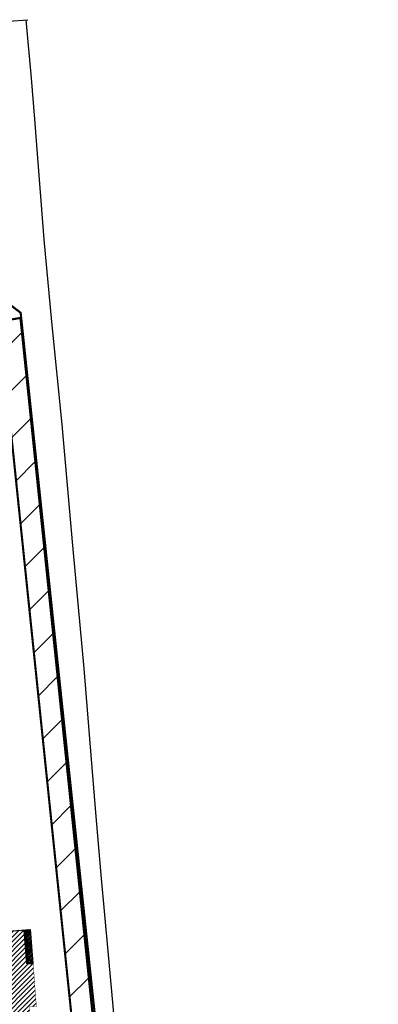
# Model space of a CAD drawing. Header units: millimetres. Extents: x 573132 to 957048, y 21042 to 318066.
# Tile 425 of 425: x 862978 to 913927, y 178382 to 318066. Entities that reach past the tile are written whole.
import ezdxf

# ---------------------------------------------------------------- set-up
doc = ezdxf.new("R2010")
doc.units = ezdxf.units.MM
doc.header["$LTSCALE"] = 2000
doc.linetypes.add('ECL-001', pattern=[100, 50, 0, 50])
for name, color, linetype in [('_NIBSC_A fence elect', 7, 'Continuous'), ('_NIBSC_A site plan', 7, 'Continuous'), ('_NIBSC_FM trees 3metre zone', 210, 'Continuous'), ('cad-block.com', 7, 'Continuous'), ('EV points', 7, 'Continuous')]:
    doc.layers.add(name, color=color, linetype=linetype)

msp = doc.modelspace()

# ---------------------------------------------------------------- hatches: boundary and pattern name
h = msp.add_hatch()
h.set_pattern_fill('ANSI31', color=2, scale=150)
h.set_pattern_definition([(45, (-73644.35, -3403.46), (-336.7596, 336.7596), [])])
h.paths.add_polyline_path([(864793, 173081), (864349, 178023), (865349, 178085), (864539, 189020), (812335, 185127), (812803, 179761), (810219, 179634), (810521, 174703), (813610, 174892), (813976, 169380)])
h = msp.add_hatch()
h.set_pattern_fill('ANSI31', color=1, scale=50)
h.paths.add_polyline_path([(864539, 189020), (863614, 188951), (863974, 184125), (864896, 184194)])
h = msp.add_hatch(color=7)
h.dxf.hatch_style = 1
h.paths.add_polyline_path([(863692, 188918), (863617, 188912), (863974, 184125), (864049, 184131)])
at = {"layer": '_NIBSC_FM trees 3metre zone'}
h = msp.add_hatch(dxfattribs=at)
h.set_pattern_fill('ANSI31', color=256, scale=1500)
h.set_pattern_definition([(45, (0, -300000), (-3367.596, 3367.596), [])])
h.paths.add_polyline_path([(593903, 232618), (679741, 243682), (730246, 249484), (739010, 251813), (755357, 259573), (798190, 265512), (811701, 266996), (863086, 275757), (876855, 143048), (913767, 142394), (912963, 130303), (912377, 121144), (904519, 98598), (903418, 94708), (895370, 63436), (848719, 56730), (841119, 53483), (784097, 45680), (763758, 42854), (670408, 24435), (665578, 34770), (663265, 39853), (610755, 158064), (608829, 162280), (603679, 173549), (597793, 194110)])
h.paths.add_polyline_path([(597181, 230015), (680104, 240704), (730805, 246529), (740047, 248984), (756227, 256664), (798560, 262534), (812117, 264024), (860433, 272261), (874145, 140095), (910565, 139450), (909970, 130498), (909410, 121745), (901656, 99501), (900522, 95491), (892964, 66121), (847903, 59643), (840312, 56401), (783688, 48652), (763260, 45813), (672132, 27832), (668302, 36026), (666001, 41083), (613490, 159296), (611558, 163526), (606501, 174591), (600750, 194678)], flags=16)

# ---------------------------------------------------------------- linework, layer by layer
at = {"color": 7}
msp.add_line((863974, 184125), (863617, 188918), dxfattribs=at)
at = {"color": 7, "const_width": 50}
for points in [[(812335, 185127), (864539, 189020), (865349, 178085), (864349, 178023), (864793, 173081), (813976, 169380), (813610, 174892), (810521, 174703), (810219, 179634), (812803, 179761), (812335, 185127)], [(864539, 189020), (863614, 188951), (863974, 184125), (864896, 184194), (864539, 189020)]]:
    msp.add_lwpolyline(points, dxfattribs=at)
at = {"layer": '_NIBSC_A fence elect', "const_width": 300}
msp.add_lwpolyline([(876958, 145667), (863121, 276486), (860938, 278149), (811528, 269981)], dxfattribs=at)
at = {"layer": '_NIBSC_A site plan'}
for points in [[(809262, 306306), (808731, 312745), (810502, 312970), (826096, 314472), (831858, 315018), (839732, 315834), (849730, 316754), (858684, 317656), (864156, 318066)], [(836118, 186883), (863831, 188928), (864188, 184141), (864850, 184190)]]:
    msp.add_lwpolyline(points, dxfattribs=at)
at = {"layer": '_NIBSC_A site plan', "linetype": 'ECL-001'}
msp.add_lwpolyline([(863860, 318044), (864598, 309786), (865094, 303966), (865382, 300286), (866400, 286860), (867506, 275214), (868970, 260660), (869718, 252054), (870466, 243448), (871290, 234732), (872112, 226016), (872878, 216044), (873738, 205614), (874512, 196750), (875554, 185394), (876332, 176540)], dxfattribs=at)
at = {"layer": '_NIBSC_A site plan'}
msp.add_lwpolyline([(864850, 184190, 0, 0, 0), (865301, 178082, 75, 75, 0)], format="xyseb", dxfattribs=at)
at = {"layer": '_NIBSC_FM trees 3metre zone', "const_width": 300}
for points in [[(755357, 259573), (798190, 265512), (811701, 266996), (863086, 275757), (876855, 143048), (913767, 142394), (912963, 130303), (912377, 121144), (904519, 98598), (903418, 94708), (895370, 63436), (848719, 56730), (841119, 53483), (784097, 45680), (763758, 42854), (670408, 24435)], [(756227, 256664), (798560, 262534), (812117, 264024), (860433, 272261), (874145, 140095), (910565, 139450), (909970, 130498), (909410, 121745), (901656, 99501), (900522, 95491), (892964, 66121), (847903, 59643), (840312, 56401), (783688, 48652), (763260, 45813), (672132, 27832)]]:
    msp.add_lwpolyline(points, dxfattribs=at)
at = {"layer": 'cad-block.com', "color": 3}
msp.add_lwpolyline([(863689, 188923), (864493, 188983), (864850, 184190), (864047, 184130)], close=True, dxfattribs=at)
at = {"layer": 'EV points', "color": 1}
msp.add_line((864047, 184131), (863689, 188923), dxfattribs=at)

doc.saveas('drawing.dxf')
